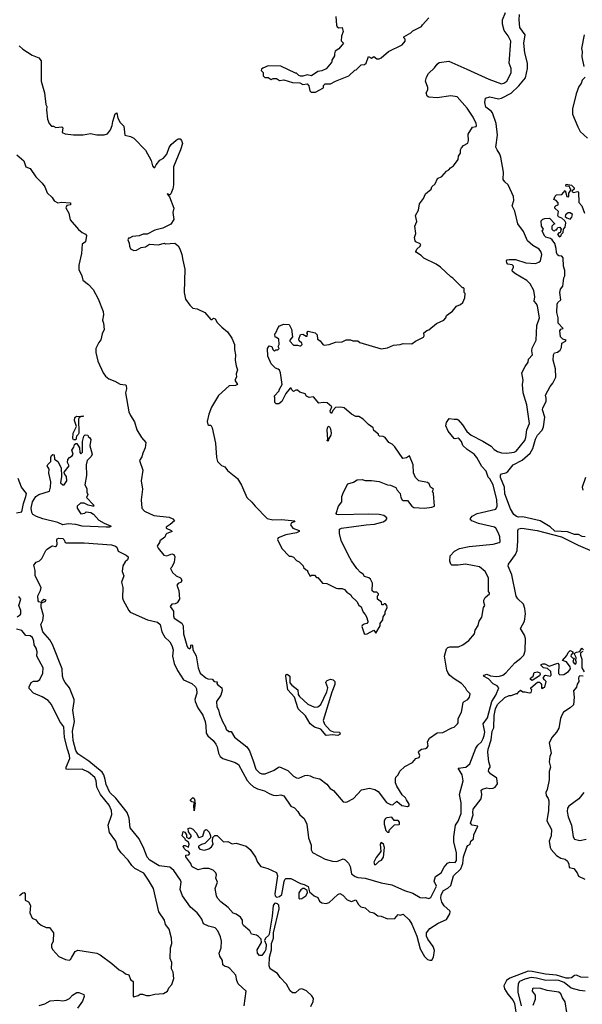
# Model space of a CAD drawing. Extents: x 1933546 to 2138868, y 524910 to 667279.
# Tile 422 of 466: x 2070205 to 2075529, y 598710 to 608027. Entities that reach past the tile are written whole.
import ezdxf

# ---------------------------------------------------------------- set-up
doc = ezdxf.new("R2010")
doc.units = 0

msp = doc.modelspace()

# ---------------------------------------------------------------- linework, layer by layer
at = {"layer": '0CON10XD'}
for points in [[(2073196.4, 608056.4), (2073202.3, 607975), (2073210, 607960), (2073225, 607951.4), (2073257.5, 607955), (2073266.7, 607915), (2073248.8, 607871.2), (2073246.7, 607826.7), (2073267.5, 607805), (2073225, 607750), (2073191.7, 607728.3), (2073182.5, 607705), (2073182.5, 607685), (2073160, 607645), (2073160, 607625), (2073151.7, 607618.3), (2073105, 607562.5), (2073065, 607542.5), (2073025, 607537.5), (2072965, 607497.5), (2072925, 607506.7), (2072885, 607492.5), (2072863, 607493), (2072845, 607500), (2072825, 607520), (2072815, 607520), (2072675, 607587.5), (2072555, 607590), (2072505, 607570), (2072491.7, 607558.3), (2072490, 607545), (2072508.3, 607528.3), (2072510, 607495), (2072525, 607480), (2072555, 607480), (2072585, 607462.5), (2072605, 607470), (2072635, 607470), (2072665, 607452.5), (2072705, 607457.5), (2072785, 607432.5), (2072855, 607430), (2072885, 607412.5), (2072925, 607420), (2072941.7, 607401.7), (2072950, 607355), (2072961.7, 607341.7), (2073005, 607340), (2073078.3, 607381.7), (2073080, 607405), (2073095, 607420), (2073145, 607420), (2073193, 607447), (2073320, 607495), (2073375, 607550), (2073388.3, 607551.7), (2073435, 607600), (2073467, 607603), (2073483, 607617), (2073505, 607680), (2073535, 607662.5), (2073555, 607677.5), (2073585, 607657.5), (2073605, 607657.5), (2073625, 607667.5), (2073693.9, 607726.1), (2073825, 607790), (2073852.5, 607825), (2073851.7, 607841.7), (2073840, 607855), (2073840, 607865), (2073906.1, 607903.9), (2073925, 607922.5), (2074006.4, 607963.6), (2074015, 607980), (2074076.1, 608043.9)], [(2074435, 607557.9), (2074645, 607464.4), (2074765, 607421.4), (2074785, 607425.8), (2074815.7, 607445), (2074856.9, 607525), (2074855.8, 607565), (2074835.8, 607615), (2074852, 607825), (2074828, 607875), (2074788.6, 607925), (2074772.9, 607985), (2074774.3, 608025), (2074801.9, 608095)], [(2075055, 604917.5), (2075090.5, 604995), (2075097.9, 605132.1), (2075124.4, 605205), (2075105.6, 605315), (2075095, 605340), (2075072.5, 605365), (2075078, 605405), (2075068.5, 605465), (2075035, 605528), (2075005, 605560.8), (2074895, 605623.3), (2074868.9, 605645), (2074863.8, 605656.2), (2074878.5, 605685), (2074877.5, 605695), (2074865, 605706.5), (2074822.5, 605712.5), (2074813.3, 605725), (2074810, 605745), (2074817.5, 605755), (2074835, 605759.2), (2074895, 605759.1), (2074995, 605727.3), (2075085, 605721.5), (2075117.4, 605732.6), (2075131.4, 605745), (2075144.6, 605805), (2075137.3, 605835), (2075121.8, 605855), (2075059.4, 605889.4), (2075010, 605935), (2074973.7, 606023.7), (2074920, 606095), (2074888.7, 606215), (2074864.6, 606265), (2074879.2, 606315), (2074877.6, 606355), (2074827.5, 606465), (2074795, 606492.7), (2074779.8, 606515), (2074784.3, 606585), (2074759.2, 606725), (2074749.2, 606755), (2074721.8, 606795), (2074711.9, 606821.9), (2074726.3, 606935), (2074714, 607045), (2074678.2, 607145), (2074665, 607162.2), (2074615, 607200), (2074605.5, 607244.5), (2074613.3, 607285), (2074652.1, 607297.9), (2074735, 607278), (2074765, 607284.7), (2074855, 607332.7), (2074927.2, 607402.8), (2074991.6, 607478.4), (2075010.5, 607565), (2075011.3, 607615), (2074985.2, 607715), (2074974.5, 607805.5), (2074986.6, 607885), (2074938.7, 607955), (2074932.5, 608025), (2074935.3, 608075)], [(2075546.6, 607883.4), (2075520.8, 607755), (2075526.5, 607725), (2075524.7, 607675.3), (2075542.9, 607585)], [(2070201.5, 607781.5), (2070235, 607748), (2070323.2, 607693.2), (2070385, 607667.5), (2070408.3, 607638.3), (2070410, 607445), (2070438.8, 607335), (2070453.6, 607223.6), (2070462.5, 607205), (2070460, 607175), (2070470, 607085), (2070483.3, 607045), (2070505, 607020), (2070525, 607020), (2070547, 607007), (2070605, 607012.5), (2070613, 607003), (2070608.3, 606958.3), (2070635, 606946.7), (2070715, 606937.5), (2070805, 606936.7), (2070875, 606950), (2070935, 606936.2), (2071005, 606938.8), (2071035, 606948.8), (2071064.3, 606985), (2071080.5, 607025), (2071085.5, 607065), (2071108.8, 607135), (2071125, 607146.7), (2071135.5, 607095), (2071157.1, 607055), (2071190, 607020), (2071200, 606935), (2071252.3, 606922.3), (2071285.8, 606905.8), (2071395, 606792.5), (2071450, 606695), (2071462.5, 606645), (2071475, 606630), (2071485, 606630), (2071496.4, 606653.6), (2071532.3, 606697.7), (2071565, 606716.7), (2071596.3, 606753.7), (2071620.9, 606819.1), (2071637.1, 606845), (2071685, 606888.1), (2071705, 606898.6), (2071725, 606899.2), (2071736.5, 606885), (2071745.6, 606855), (2071727.1, 606795), (2071660, 606635), (2071660, 606465), (2071653.9, 606426.1), (2071635, 606380), (2071625, 606370), (2071600, 606380), (2071621.7, 606351.7), (2071663.8, 606245), (2071654.1, 606204.1), (2071662.5, 606135), (2071635, 606092.5), (2071560, 606055), (2071483.6, 606036.4), (2071411.7, 605998.3), (2071375, 605997.5), (2071335, 605982.5), (2071273, 605977), (2071245, 605960), (2071235, 605960), (2071230, 605945), (2071241.7, 605911.7), (2071243.6, 605883.6), (2071255, 605860), (2071285, 605843.3), (2071310, 605845), (2071355, 605872.5), (2071395, 605877.5), (2071435, 605902.5), (2071515, 605897.5), (2071575, 605912.5), (2071585, 605907.5), (2071671.7, 605911.7), (2071705, 605887.5), (2071719.5, 605859.5), (2071740, 605805), (2071750.5, 605750.5), (2071769.2, 605665), (2071760, 605445), (2071773.9, 605383.9), (2071816.7, 605325), (2071845, 605297.5), (2071885, 605290), (2071956.1, 605256.1), (2072015, 605190), (2072025, 605190), (2072038.3, 605201.7), (2072055, 605197.5), (2072075, 605162.5), (2072117, 605117), (2072173, 605073), (2072212.5, 605015), (2072236.7, 604955), (2072236.7, 604905), (2072247.5, 604855), (2072243.3, 604805), (2072253, 604753), (2072267.5, 604715), (2072252.5, 604675), (2072256.7, 604645), (2072240, 604615), (2072266.2, 604573.8), (2072245.7, 604564.3), (2072188.8, 604561.2), (2072087.7, 604472.3), (2072019.7, 604360.3), (2071996, 604295), (2071980, 604225), (2071987, 604197), (2071995, 604190), (2072015, 604190), (2072027.5, 604165), (2072058.6, 604018.6), (2072068.8, 603885), (2072077.5, 603845), (2072115, 603810), (2072145, 603797.5), (2072172.3, 603762.3), (2072265, 603686.7), (2072305, 603623.3), (2072355.9, 603505.9), (2072403, 603463), (2072432.5, 603425), (2072547.3, 603307.3), (2072600, 603295), (2072682.9, 603297.1), (2072810, 603285), (2072802.5, 603275), (2072777.5, 603265), (2072768.3, 603248.3), (2072790, 603215), (2072850, 603195), (2072850, 603185), (2072825, 603170.8), (2072725, 603151.1), (2072650, 603125), (2072645, 603110), (2072685, 603022.5), (2072755, 602950), (2072775, 602950), (2072795, 602940), (2072825, 602910), (2072848.3, 602898.3), (2072888.3, 602858.3), (2072890, 602845), (2072915, 602820), (2072930, 602815), (2072930, 602805), (2072955, 602760), (2072965, 602770), (2072995, 602770), (2073015, 602750), (2073025, 602750), (2073070, 602695), (2073111.7, 602691.7), (2073199.3, 602649.3), (2073215, 602643.3), (2073255, 602643.8), (2073277.5, 602635), (2073300.7, 602610.7), (2073340, 602585), (2073345, 602570), (2073395, 602522.5), (2073415, 602487.5), (2073435, 602470), (2073455, 602420), (2073475, 602400), (2073487, 602377), (2073500, 602335), (2073500, 602325), (2073490, 602315), (2073465, 602308.8), (2073446.1, 602293.9), (2073443.8, 602285), (2073465, 602220), (2073475, 602213.8), (2073493.9, 602216.1), (2073555, 602250), (2073575, 602222.5), (2073617, 602293), (2073617.5, 602315), (2073641.7, 602348.3), (2073643.6, 602376.4), (2073662.5, 602405), (2073662.5, 602425), (2073682.5, 602465), (2073677.5, 602485), (2073665, 602500), (2073655, 602500), (2073645, 602490), (2073631.7, 602491.7), (2073630, 602515), (2073590, 602545), (2073590, 602575), (2073600, 602585), (2073600, 602595), (2073585, 602610), (2073555, 602610), (2073541.7, 602621.7), (2073542.5, 602695), (2073525, 602732.5), (2073510, 602745), (2073467, 602757), (2073455, 602780), (2073430, 602795), (2073395, 602832.5), (2073346.2, 602905), (2073315, 602957.5), (2073248.3, 603098.3), (2073230.8, 603165), (2073231.2, 603205), (2073250, 603215), (2073483.4, 603246.6), (2073562.5, 603255), (2073645, 603276.7), (2073669.3, 603290.7), (2073680, 603305), (2073680, 603315), (2073650, 603335), (2073605, 603345.5), (2073505, 603348.5), (2073225, 603341.5), (2073207.5, 603345), (2073198.8, 603355), (2073222.5, 603425), (2073252.5, 603465), (2073253.3, 603515), (2073267.5, 603555), (2073310, 603635), (2073365, 603652.5), (2073398.3, 603671.7), (2073445, 603676.7), (2073475, 603667.5), (2073535, 603667.5), (2073605, 603656.7), (2073685, 603626.7), (2073715, 603622.5), (2073765, 603600), (2073776.4, 603576.4), (2073804.2, 603545), (2073811.2, 603505), (2073825, 603483.3), (2073835, 603476.7), (2073875, 603477.5), (2073916.7, 603425), (2073935, 603411.2), (2074035, 603403.4), (2074105, 603413.1), (2074130, 603425), (2074120, 603545), (2074112.5, 603565), (2074120, 603585), (2074093.6, 603603.6), (2074080, 603635), (2074065, 603647.5), (2073983, 603663), (2073950, 603695), (2073930.7, 603740.7), (2073926.7, 603815), (2073895, 603900), (2073865, 603882.5), (2073830, 603875), (2073753.3, 603985), (2073729.2, 604009.2), (2073697.5, 604025), (2073663, 604073), (2073645, 604082.5), (2073610, 604085), (2073600, 604095), (2073600, 604105), (2073555, 604140), (2073550, 604165), (2073506.1, 604196.1), (2073455.8, 604245.8), (2073415, 604272.5), (2073385, 604272.5), (2073345, 604293.8), (2073275, 604353.3), (2073245, 604361.2), (2073193, 604357), (2073169.3, 604330.7), (2073155, 604300), (2073145, 604310), (2073142.5, 604325), (2073160, 604365), (2073115, 604402), (2073075.9, 604404.1), (2073035, 604397.5), (2072985, 604460), (2072943, 604453), (2072920, 604465), (2072905, 604487.5), (2072855, 604502.5), (2072835, 604522.5), (2072818.3, 604521.7), (2072795, 604510), (2072780, 604525), (2072775, 604540), (2072765, 604540), (2072725, 604490), (2072686.4, 604413.6), (2072657, 604393), (2072631.7, 604391.7), (2072620, 604405), (2072620, 604455), (2072612.5, 604465), (2072660, 604515), (2072660, 604525), (2072690, 604575), (2072672.5, 604685), (2072665, 604710), (2072651.7, 604721.7), (2072625, 604730), (2072585, 604770), (2072553.9, 604843.9), (2072550, 604915), (2072565, 604942.5), (2072590, 604935), (2072600, 604905), (2072615, 604890), (2072628.3, 604901.7), (2072647, 604903), (2072660, 604915), (2072650, 604935), (2072660, 604955), (2072657.5, 605005), (2072635, 605020), (2072621.7, 605021.7), (2072620, 605055), (2072630, 605065), (2072650, 605115), (2072665, 605130), (2072705, 605147.5), (2072755, 605142.5), (2072777.3, 605097.3), (2072785.7, 605025), (2072762.5, 604995), (2072762.5, 604985), (2072796.4, 604946.4), (2072835, 604947.5), (2072855, 604940), (2072865, 604940), (2072878.8, 604955), (2072875, 604967.5), (2072848.3, 604988.3), (2072847.5, 605005), (2072863, 605047), (2072885, 605052.5), (2072915, 605032.5), (2072925, 605032.5), (2072927.5, 605055), (2072922.5, 605065), (2072935, 605080), (2073000, 605065), (2073020, 605045), (2073022.5, 605005), (2073049.3, 604989.3), (2073072.5, 604955), (2073085, 604947.5), (2073135, 604952.5), (2073193.6, 604976.4), (2073255, 604977.5), (2073295, 604997.5), (2073335, 604996.7), (2073358.3, 604988.3), (2073405, 604987.5), (2073423.6, 604973.6), (2073625, 604912.5), (2073686.4, 604923.6), (2073743.6, 604946.4), (2073805, 604952.5), (2073835, 604962.5), (2073915, 604960), (2073950, 604985), (2074026.4, 605023.6), (2074032.5, 605035), (2074030, 605065), (2074057.5, 605087.5), (2074076.1, 605093.9), (2074147.7, 605152.3), (2074217.5, 605185), (2074237.5, 605205), (2074245, 605227.5), (2074299.3, 605270.7), (2074337.5, 605315), (2074375, 605331.2), (2074399.3, 605350.7), (2074417.5, 605395), (2074420, 605435), (2074410, 605445), (2074410, 605485), (2074405, 605490), (2074395, 605490), (2074305, 605582.5), (2074285, 605592.5), (2074187.5, 605685), (2074145, 605713.3), (2074029.3, 605769.3), (2074005, 605796.7), (2073960, 605825), (2073954, 605835), (2073962.7, 605857.3), (2073995, 605883.3), (2074000, 605895), (2073995.7, 605905.7), (2073954.1, 605924.1), (2073945.8, 605935.8), (2073940.8, 605965), (2073954.3, 606005), (2073943.1, 606075), (2073963.6, 606116.4), (2073950, 606175), (2073979.4, 606225), (2073989.2, 606285), (2074026.2, 606335), (2074045, 606380), (2074097.5, 606425), (2074103.6, 606446.4), (2074135, 606473.3), (2074158, 606525), (2074200, 606545), (2074245, 606593.3), (2074265, 606606.7), (2074280, 606625), (2074311.2, 606645), (2074353.3, 606705), (2074357.5, 606735), (2074377, 606763), (2074376.7, 606795), (2074386.7, 606815), (2074405, 606836.7), (2074445, 606857.5), (2074453.3, 606883.3), (2074450, 606945), (2074490.7, 607009.3), (2074523, 607017), (2074527.5, 607025), (2074524, 607045), (2074494.4, 607105), (2074440.2, 607190.2), (2074345, 607298.6), (2074285, 607305.6), (2074155, 607286.8), (2074077.5, 607295), (2074061.2, 607305), (2074052, 607335), (2074065.7, 607364.3), (2074067.5, 607385), (2074043.6, 607445), (2074053.8, 607485), (2074073.3, 607516.7), (2074129.5, 607570.5), (2074155, 607607.8), (2074175, 607621.8), (2074265, 607633.8), (2074435, 607557.9)], [(2075555, 607483.3), (2075526.1, 607453.9), (2075517.1, 607425), (2075496, 607394), (2075470, 607325), (2075436.6, 607185), (2075434.7, 607134.7), (2075485, 607014), (2075508.9, 606968.9), (2075577.3, 606905)], [(2070179.5, 606749.5), (2070245, 606690.8), (2070263.6, 606633.6), (2070305, 606617.7), (2070359.2, 606539.1), (2070419.4, 606479.4), (2070444.2, 606444.2), (2070465, 606390), (2070513.1, 606345), (2070532.6, 606312.6), (2070565, 606293.8), (2070599.5, 606299.5), (2070685, 606293.5), (2070685.1, 606274.9), (2070651.8, 606268.2), (2070642.5, 606247.5), (2070671.2, 606195), (2070682.8, 606132.7), (2070761.4, 606041.4), (2070795, 606012.7), (2070828, 605998), (2070836, 605986), (2070826.5, 605925), (2070795.5, 605904.5), (2070791.1, 605815), (2070763.4, 605705), (2070763.6, 605663.6), (2070794.1, 605604.1), (2070801.3, 605561.3), (2070855, 605522.2), (2070900.6, 605475), (2070946.6, 605386.6), (2070994.8, 605265), (2070997.6, 605235), (2070988.7, 605185), (2070998.3, 605155), (2071004.4, 605095), (2070986, 605055), (2070971.7, 604998.3), (2070955, 604972.2), (2070925, 604916), (2070925, 604877.5), (2070945, 604796.7), (2070995, 604686.7), (2071016, 604655), (2071047.3, 604627.3), (2071105, 604606.2), (2071155, 604578), (2071205, 604573.3), (2071213.3, 604565), (2071216, 604535), (2071205.8, 604495), (2071238.8, 604315), (2071252.3, 604282.3), (2071291.7, 604221.7), (2071313.3, 604145), (2071356.7, 604075), (2071398.8, 604025), (2071394, 603975), (2071369.2, 603925), (2071360.7, 603889.3), (2071339.2, 603855), (2071370, 603765), (2071356, 603665), (2071368.6, 603585), (2071354.4, 603485), (2071362, 603405), (2071385, 603376.2), (2071475, 603334.5), (2071619.7, 603319.7), (2071655, 603304), (2071668.8, 603285), (2071630.5, 603249.5), (2071590, 603225), (2071592.5, 603215), (2071640, 603195), (2071647.5, 603185), (2071597.5, 603165), (2071587.5, 603155), (2071579.3, 603130.7), (2071530, 603095), (2071532.5, 603085), (2071507.3, 603045), (2071514.6, 603025), (2071569.7, 602959.7), (2071596, 602954), (2071645, 602974), (2071663.3, 602965), (2071673.8, 602945), (2071665.8, 602895), (2071645, 602847.5), (2071632.5, 602835), (2071651.2, 602795), (2071684.6, 602764.6), (2071726.8, 602746.8), (2071738.8, 602725), (2071732.5, 602705), (2071705, 602693.3), (2071692.5, 602675), (2071709.6, 602625), (2071718.2, 602545), (2071695, 602510), (2071675, 602499.6), (2071645, 602496.7), (2071628.5, 602475), (2071661.3, 602431.3), (2071659.6, 602385), (2071665.5, 602365), (2071737.9, 602317.9), (2071752.7, 602292.7), (2071756.5, 602215), (2071785.6, 602105), (2071795, 602084.3), (2071815, 602073.8), (2071823.3, 602085), (2071825, 602108.8), (2071835, 602111.2), (2071840, 602105), (2071842.5, 602065), (2071876.2, 602006.2), (2071895.4, 601895), (2071912.6, 601842.6), (2071965, 601798.2), (2071985, 601789.3), (2072025, 601785.6), (2072045, 601763.8), (2072075, 601760), (2072070, 601745), (2072077.5, 601735), (2072119.2, 601705), (2072120.9, 601679.1), (2072106.9, 601635), (2072068, 601575), (2072069.2, 601525), (2072086.6, 601496.6), (2072095.8, 601455), (2072123.8, 601385), (2072153.3, 601335), (2072157.5, 601315), (2072185, 601290), (2072205, 601292.5), (2072237.4, 601237.4), (2072355.8, 601145), (2072379.8, 601109.8), (2072415.5, 601015), (2072441.1, 600935), (2072475, 600900.8), (2072495, 600889.4), (2072527.8, 600892.2), (2072612.5, 600925), (2072652.5, 600955), (2072665, 600957.5), (2072742.1, 600922.1), (2072795, 600869.4), (2072825, 600851.9), (2072845, 600851.4), (2072903.6, 600876.4), (2072925, 600878.9), (2072955, 600873.3), (2072985, 600857.8), (2073046.7, 600845), (2073112.7, 600792.7), (2073142.1, 600752.1), (2073175, 600733.8), (2073265, 600627.5), (2073285, 600623.3), (2073305, 600627.5), (2073365, 600657.5), (2073440.5, 600739.5), (2073515, 600753.8), (2073565, 600743.8), (2073596.7, 600725), (2073675, 600618.8), (2073715, 600600), (2073735, 600597.5), (2073775, 600632.5), (2073820.5, 600590.5), (2073875, 600581.5), (2073888.9, 600591.1), (2073891.9, 600605), (2073863.8, 600646.2), (2073854.2, 600665), (2073823.2, 600693.2), (2073772.5, 600775), (2073762.5, 600805), (2073760, 600845), (2073765, 600860), (2073785, 600880), (2073802.5, 600915), (2073848.3, 600961.7), (2073922.1, 600997.9), (2073952.5, 601035), (2073985, 601046.2), (2073990, 601065), (2073978.8, 601095), (2073983.3, 601105), (2074007.5, 601125), (2074045, 601129.4), (2074061.3, 601138.7), (2074069.4, 601155), (2074062.3, 601195), (2074083.1, 601226.9), (2074155, 601277.5), (2074208.3, 601281.7), (2074295, 601327.5), (2074315, 601332.5), (2074346.4, 601363.6), (2074352.5, 601375), (2074352.5, 601415), (2074386.7, 601475), (2074402.5, 601565), (2074410, 601575), (2074446.2, 601593.8), (2074462.5, 601615), (2074467, 601647), (2074435, 601680), (2074422.5, 601705), (2074386.7, 601745), (2074315, 601788.8), (2074275, 601821.2), (2074255, 601848.8), (2074247.1, 601872.9), (2074223.8, 602005), (2074244.3, 602075), (2074255, 602086), (2074275, 602092.5), (2074356.6, 602093.4), (2074399.7, 602110.3), (2074456.4, 602153.6), (2074507.5, 602215), (2074515, 602250), (2074543.8, 602295), (2074553.3, 602335), (2074576.7, 602375), (2074592.5, 602465), (2074607.5, 602485), (2074597, 602517), (2074597.5, 602535), (2074610.7, 602559.3), (2074650, 602595), (2074650, 602605), (2074640, 602615), (2074642.5, 602745), (2074610, 602805), (2074555, 602849.6), (2074423.5, 602876.5), (2074355, 602866), (2074295, 602866.9), (2074285, 602875.6), (2074274.3, 602904.3), (2074277.3, 602952.7), (2074320.5, 602999.5), (2074366.4, 603023.6), (2074456.8, 603043.2), (2074685.9, 603064.1), (2074740.7, 603079.3), (2074750, 603085), (2074748.9, 603135), (2074735, 603167.5), (2074710, 603215), (2074696.2, 603225), (2074545, 603260), (2074483.3, 603285), (2074466.7, 603305), (2074485, 603328.8), (2074535, 603355.6), (2074710.8, 603395), (2074723.1, 603425), (2074721.2, 603485), (2074685.4, 603625), (2074655, 603681.2), (2074639.1, 603699.1), (2074618.4, 603755), (2074578.8, 603798.8), (2074530, 603885), (2074505.6, 603915.6), (2074439.3, 603959.3), (2074398.6, 603998.6), (2074385, 604035.7), (2074365, 604062), (2074355, 604067.1), (2074325, 604060), (2074315, 604063.3), (2074260.6, 604135), (2074238.8, 604185), (2074243.8, 604215), (2074270, 604255), (2074316.1, 604246.1), (2074345, 604245.8), (2074355, 604240), (2074395, 604194.3), (2074435, 604130.6), (2074475.6, 604095), (2074588.8, 604038.8), (2074665, 603990.9), (2074695, 603960), (2074725, 603942.5), (2074765, 603928.2), (2074815, 603924.6), (2074885, 603934.3), (2074901.2, 603945), (2074985.5, 604045), (2074995, 604072.5), (2075003.3, 604145), (2075027.8, 604205), (2075004, 604384), (2074969.6, 604495), (2074963.1, 604575), (2074968.6, 604615), (2074957.5, 604685), (2074986.7, 604745), (2075016.7, 604785), (2075020, 604815), (2075056.7, 604855), (2075050, 604895), (2075055, 604917.5)], [(2075555, 603132.9), (2075527, 603137), (2075493.6, 603156.4), (2075455, 603156.2), (2075390, 603180), (2075268.5, 603188.5), (2075225, 603228.8), (2075128.6, 603285), (2074965, 603323), (2074925, 603320.9), (2074905, 603326.8), (2074879.3, 603345), (2074849, 603399), (2074795, 603540), (2074792, 603605), (2074755.2, 603695), (2074755, 603717.5), (2074765, 603730.5), (2074805, 603739.2), (2074825, 603750.7), (2074874.5, 603815), (2074960.5, 603859.5), (2075034.7, 603925), (2075060.2, 603969.8), (2075085, 604058.9), (2075104.2, 604094.2), (2075147.9, 604142.1), (2075161.4, 604175), (2075175.3, 604265), (2075151.9, 604335), (2075155.6, 604354.4), (2075186.2, 604415), (2075187.8, 604445), (2075180, 604475), (2075223.5, 604555), (2075250.7, 604589.3), (2075276.8, 604645), (2075275, 604722.5), (2075251.8, 604805), (2075255.6, 604855), (2075265, 604874), (2075295, 604881.4), (2075318.5, 604901.5), (2075330.4, 604925), (2075334.2, 604965.8), (2075370, 604985), (2075375.8, 604995), (2075345, 605003.3), (2075320.8, 605025), (2075315.8, 605084.2), (2075325, 605097.5), (2075346.2, 605105), (2075298.8, 605155), (2075300.9, 605205), (2075288.8, 605255), (2075290.5, 605335), (2075298, 605352), (2075324, 605375), (2075316, 605445), (2075322.3, 605477.7), (2075343.9, 605506.1), (2075350.8, 605555), (2075352.5, 605585), (2075362, 605605), (2075362.9, 605655), (2075350, 605695), (2075348, 605775), (2075335, 605788.8), (2075305, 605793.8), (2075295, 605802.5), (2075284, 605825), (2075282.7, 605862.7), (2075268, 605908), (2075242.5, 605945), (2075228.3, 605958.3), (2075185, 605970), (2075175, 605980), (2075150, 606025), (2075160, 606045), (2075142.5, 606075), (2075140, 606125), (2075155, 606140), (2075173.6, 606146.4), (2075219.3, 606149.3), (2075270, 606095), (2075255, 606090), (2075240, 606075), (2075240, 606045), (2075251.7, 606031.7), (2075265, 606030), (2075275, 606040), (2075285, 606040), (2075298.3, 606061.7), (2075315, 606062.5), (2075330, 606045), (2075318.3, 606011.7), (2075305, 606010), (2075292.5, 605995), (2075313, 605973), (2075325, 605980), (2075331.7, 605998.3), (2075347.5, 606015), (2075350, 606045), (2075366, 606064), (2075371.2, 606105), (2075363.3, 606123.3), (2075335, 606150), (2075301.7, 606161.7), (2075297.5, 606175), (2075301.7, 606211.7), (2075270, 606245), (2075270, 606255), (2075281.7, 606268.3), (2075300, 606275), (2075300, 606295), (2075280, 606315), (2075260, 606325), (2075273, 606357), (2075285, 606370), (2075335, 606372.5), (2075365, 606410), (2075382.5, 606355), (2075395, 606350), (2075400, 606355), (2075402.5, 606385), (2075420, 606415), (2075420, 606425), (2075410, 606435), (2075408.3, 606448.3), (2075371.7, 606451.7), (2075375, 606470), (2075425, 606460), (2075450, 606435), (2075450, 606425), (2075430, 606405), (2075443, 606393), (2075485, 606402.5), (2075492.5, 606395), (2075496.7, 606296.7), (2075522.5, 606265), (2075547.7, 606197.7)], [(2075415, 606140), (2075430, 606160), (2075436.7, 606185), (2075415, 606200), (2075395, 606198.8), (2075368.8, 606181.2), (2075366.7, 606165), (2075381.4, 606151.4), (2075415, 606140)], [(2070715, 604051.2), (2070708.8, 604065), (2070712, 604115), (2070741.7, 604178.3), (2070724.4, 604235), (2070725.9, 604264.1), (2070744, 604276), (2070767.5, 604272.5), (2070805, 604280), (2070805, 604272.5), (2070788.3, 604271.7), (2070769.3, 604260.7), (2070762.5, 604247.5), (2070763.8, 604115), (2070758.8, 604101.2), (2070742.5, 604085), (2070735, 604052.5), (2070715, 604051.2)], [(2073125, 604040), (2073112.5, 604045), (2073120, 604055), (2073113.3, 604145), (2073120, 604175), (2073135, 604180), (2073146.4, 604156.4), (2073152.5, 604115), (2073150, 604095), (2073130, 604065), (2073125, 604040)], [(2071025, 603224.8), (2070795, 603235.2), (2070735, 603250.5), (2070665, 603257.2), (2070615, 603247.1), (2070565, 603269.5), (2070425, 603302.7), (2070364.3, 603325), (2070330, 603345), (2070319.5, 603365), (2070313.3, 603405), (2070325.6, 603465), (2070358.1, 603515), (2070385, 603535.7), (2070486.7, 603565), (2070497.8, 603605), (2070500, 603655), (2070480, 603735), (2070483.3, 603775), (2070463.8, 603805), (2070470.7, 603819.3), (2070500, 603845), (2070500, 603885), (2070507, 603903), (2070518.3, 603911.7), (2070530, 603910), (2070535, 603870), (2070567.5, 603845), (2070596.4, 603786.4), (2070600, 603705), (2070592.5, 603645), (2070615, 603626.7), (2070625, 603626.7), (2070650, 603665), (2070648.6, 603705), (2070629.3, 603729.3), (2070626.7, 603745), (2070673.8, 603805), (2070657.9, 603837.9), (2070661.9, 603865), (2070676, 603885), (2070700.3, 603899.7), (2070712, 603915), (2070698.8, 603955), (2070718.3, 603981.7), (2070725, 604006.7), (2070735, 604017.5), (2070745, 604017.5), (2070770, 603975), (2070773, 603933), (2070785, 603920), (2070800, 603935), (2070800, 604035), (2070813, 604087), (2070825, 604100), (2070850, 604095), (2070851.7, 604081.7), (2070869.3, 604069.3), (2070877.5, 604055), (2070868.8, 603995), (2070890, 603915), (2070882.5, 603895), (2070843.9, 603856.1), (2070833.3, 603815), (2070838.8, 603715), (2070822.5, 603625), (2070841.7, 603591.7), (2070840, 603555), (2070850, 603535), (2070837.5, 603505), (2070905, 603438), (2070907.5, 603425), (2070895, 603422.5), (2070852, 603432), (2070815, 603452), (2070779.3, 603450.7), (2070750, 603425), (2070750, 603405), (2070785, 603350), (2070821.7, 603358.3), (2070835, 603370), (2070880, 603365), (2070905, 603347.5), (2070955, 603292.5), (2071003.2, 603263.2), (2071071.2, 603235), (2071055, 603226.2), (2071025, 603224.8)], [(2070175, 603362), (2070225, 603368.9), (2070239.9, 603450.1), (2070265, 603516.7), (2070269.4, 603545), (2070223.8, 603605), (2070191.2, 603685)], [(2075557.3, 603695), (2075528, 603605), (2075534.7, 603575)], [(2071013.7, 600836.3), (2071000.9, 600880.9), (2070985.6, 600905.6), (2070859.9, 601009.9), (2070755, 601080), (2070735, 601113.1), (2070710.5, 601205), (2070705.3, 601295), (2070724.8, 601385), (2070707, 601495), (2070721.3, 601575), (2070719.6, 601595), (2070676.2, 601705), (2070634.8, 601754.8), (2070618.8, 601785), (2070611.3, 601815), (2070607.9, 601885), (2070515.5, 602115.5), (2070490.2, 602160.2), (2070423.7, 602233.7), (2070406.8, 602303.2), (2070425, 602342), (2070430.4, 602390.4), (2070408, 602468), (2070408, 602492), (2070411.7, 602508.3), (2070445, 602521.2), (2070456.2, 602535), (2070435, 602541.2), (2070413.3, 602525), (2070408.3, 602511.7), (2070385, 602520), (2070379.2, 602529.2), (2070377.5, 602575), (2070403.2, 602626.8), (2070410, 602655), (2070351.5, 602765), (2070350.5, 602815), (2070340, 602865), (2070362.5, 602895), (2070393.6, 602906.4), (2070415, 602927.5), (2070452.5, 603005), (2070465, 603017.5), (2070505, 603046.7), (2070515, 603050), (2070542.7, 603042.7), (2070555, 603048.8), (2070560, 603065), (2070555.6, 603105), (2070560.6, 603115), (2070575, 603120.4), (2070615, 603117.9), (2070627.3, 603105), (2070635, 603080.8), (2070645, 603075.6), (2070815, 603075.8), (2071075, 603056.6), (2071113.3, 603045), (2071123.3, 603035), (2071138.3, 602998.3), (2071211.7, 602961.7), (2071232.5, 602945), (2071232.5, 602935), (2071225, 602917.5), (2071202.5, 602897.5), (2071182.1, 602857.9), (2071176.5, 602806.5), (2071189.8, 602765), (2071167.2, 602705), (2071181.2, 602655), (2071178, 602558), (2071183.8, 602535), (2071238.9, 602435), (2071252, 602422), (2071415, 602349.6), (2071508.8, 602325), (2071534.2, 602305), (2071548.8, 602235), (2071580, 602185), (2071625, 602141.2), (2071645, 602106.2), (2071656.5, 602065), (2071650.6, 602005), (2071666.5, 601935), (2071699.2, 601869.2), (2071755, 601780), (2071834.3, 601745), (2071868.8, 601715), (2071878.8, 601695), (2071881.2, 601655), (2071863.8, 601595), (2071866.7, 601575), (2071892.3, 601515), (2071938.3, 601445), (2071960.4, 601385), (2071967.7, 601345), (2071968.7, 601275), (2071985, 601250), (2072035.6, 601205.6), (2072060.3, 601170.3), (2072074.2, 601145), (2072087, 601087), (2072101.5, 601055), (2072125.9, 601035.9), (2072245, 600998.2), (2072275, 600978.1), (2072358.1, 600828.1), (2072384.5, 600795), (2072418.2, 600768.2), (2072455, 600750.2), (2072521.5, 600731.5), (2072565, 600704.5), (2072605, 600689.4), (2072635, 600685.7), (2072675, 600692.9), (2072703, 600683), (2072770, 600585), (2072805, 600570), (2072838, 600535), (2072855, 600503.8), (2072896.8, 600466.8), (2072922.5, 600415), (2072937.5, 600285), (2072962, 600215), (2072962.1, 600172.1), (2072975.6, 600145.6), (2073095, 600084.7), (2073165, 600064.4), (2073205, 600062.9), (2073265, 600085.3), (2073285, 600078.4), (2073316.3, 600046.3), (2073332.2, 600015), (2073343.2, 599945), (2073378.9, 599918.9), (2073405, 599910.2), (2073475, 599903.2), (2073625, 599861), (2073725, 599840.3), (2073845, 599786.9), (2073925, 599762.7), (2073995, 599722.2), (2074015, 599717.1), (2074045, 599720), (2074075, 599711.2), (2074095, 599720), (2074149.5, 599829.5), (2074127.8, 599875), (2074139.4, 599920.6), (2074192, 599955), (2074222.2, 600007.8), (2074252, 600045), (2074275, 600054.6), (2074325, 600052.2), (2074339, 600071), (2074338.9, 600145), (2074311.6, 600245), (2074312, 600295), (2074327.6, 600405), (2074355, 600441.9), (2074382.9, 600515), (2074382, 600615), (2074366.1, 600695), (2074400.2, 600825), (2074390.9, 600880.9), (2074353.9, 600946.1), (2074425, 600955.6), (2074465.1, 600984.9), (2074522.6, 601135), (2074539.2, 601160.8), (2074573.6, 601195), (2074589.2, 601225), (2074601.3, 601255), (2074604.8, 601285), (2074589.6, 601365), (2074630.3, 601419.7), (2074672.8, 601575), (2074709.1, 601635), (2074739.1, 601705), (2074724.5, 601725), (2074683.7, 601743.7), (2074639.4, 601789.4), (2074592.5, 601815), (2074599.4, 601825), (2074625, 601835.3), (2074659.5, 601819.5), (2074715, 601811.1), (2074746.2, 601813.8), (2074777.3, 601825), (2074804.7, 601845.3), (2074889, 601941), (2074947.6, 601985), (2074974.6, 602015), (2074988.7, 602055), (2074991.1, 602171.1), (2074982.2, 602202.2), (2074943.1, 602265), (2074980.4, 602335), (2074991.8, 602405), (2074985.4, 602455.4), (2074970.6, 602495), (2074917.7, 602547.7), (2074902, 602572), (2074861.4, 602775), (2074828.5, 602855), (2074831.6, 602875), (2074896.2, 602965), (2074911.6, 603005), (2074919.5, 603095), (2074918.7, 603195), (2074925, 603209.4), (2074955.2, 603214.8), (2075102.1, 603192.1), (2075332.9, 603132.9), (2075489.2, 603055), (2075665, 602979.8)], [(2070182.5, 602377.5), (2070210, 602395), (2070215.8, 602405), (2070216, 602435), (2070198, 602485), (2070215.4, 602545), (2070197.6, 602567.6)], [(2070205, 599740), (2070235, 599766.2), (2070247.7, 599767.7), (2070258, 599755), (2070256.2, 599696.2), (2070289.3, 599679.3), (2070306.7, 599645), (2070300, 599575), (2070322.5, 599525), (2070359.3, 599509.3), (2070377.5, 599485), (2070409.3, 599459.3), (2070455, 599437.5), (2070488.3, 599438.3), (2070525.9, 599385.9), (2070523, 599307), (2070507, 599273), (2070507, 599247), (2070517.5, 599225), (2070575, 599163.3), (2070640, 599135), (2070675, 599127.5), (2070686.4, 599133.6), (2070700, 599155), (2070730.7, 599209.3), (2070757, 599223), (2070935, 599194), (2070967.6, 599177.6), (2071077.3, 599097.3), (2071146.4, 599036.4), (2071185, 599017.5), (2071205, 598997.5), (2071239.3, 598989.3), (2071252.5, 598945), (2071280, 598925), (2071280, 598785), (2071285, 598780), (2071327, 598793), (2071345, 598807.5), (2071367, 598807), (2071405, 598792.5), (2071435, 598792.5), (2071485, 598807.5), (2071565, 598813.3), (2071602.5, 598835), (2071617.5, 598865), (2071643.6, 598896.4), (2071663.3, 598955), (2071656.7, 599015), (2071642.5, 599045), (2071643.3, 599105), (2071630, 599145), (2071633.6, 599243.6), (2071646.2, 599285), (2071643, 599337), (2071621.2, 599421.2), (2071586.2, 599465), (2071576, 599505), (2071522.5, 599585), (2071471.2, 599805), (2071425.5, 599885.5), (2071380.9, 599950.9), (2071295, 599996.7), (2071266.9, 600025), (2071232, 600075), (2071165, 600144), (2071135, 600186.7), (2071114.2, 600255), (2071056.5, 600335), (2071043.5, 600405), (2071078.1, 600505), (2071075.5, 600545), (2071052.5, 600595), (2070969.7, 600695), (2070935.7, 600765.7), (2070928.9, 600825), (2070915.4, 600855), (2070855, 600908.2), (2070795.8, 600934.2), (2070670.4, 600930.4), (2070644.2, 600935), (2070644.6, 600955), (2070678.9, 601035), (2070675.8, 601065), (2070656.7, 601123.3), (2070630, 601235), (2070624.3, 601334.3), (2070585, 601387.5), (2070505.8, 601545.8), (2070475, 601584), (2070418.3, 601618.3), (2070335, 601654), (2070295, 601700), (2070293.8, 601715), (2070315, 601756.7), (2070335, 601768.8), (2070375, 601766.7), (2070397.5, 601785), (2070423.3, 601845), (2070426.7, 601895), (2070367.5, 602005), (2070370, 602045), (2070361.7, 602081.7), (2070343, 602113), (2070338.8, 602145), (2070325, 602180), (2070305, 602196), (2070265, 602200), (2070225, 602248), (2070175, 602260)], [(2072862.1, 599852.1), (2072897.5, 599845), (2072935.9, 599825.9), (2072947.5, 599775), (2072992.5, 599735), (2073025, 599720), (2073042, 599685), (2073065, 599669.2), (2073104.1, 599664.1), (2073135, 599674.3), (2073215, 599750), (2073235, 599758), (2073263.4, 599743.4), (2073305, 599697.5), (2073345, 599682.5), (2073385, 599700), (2073411.2, 599655), (2073433, 599633), (2073475, 599621.4), (2073516, 599586), (2073557, 599577), (2073595, 599548.8), (2073625, 599544), (2073685, 599518.8), (2073755, 599522.5), (2073785, 599558.8), (2073805, 599553.3), (2073835, 599563.3), (2073888.8, 599508.8), (2073917, 599467), (2073964.4, 599354.4), (2073994.6, 599235), (2074033.9, 599163.9), (2074065.3, 599135), (2074085, 599127.6), (2074105, 599128.3), (2074120, 599155), (2074129.4, 599220.6), (2074117.7, 599257.7), (2074065.8, 599325), (2074054.2, 599355), (2074055.3, 599385), (2074085, 599426.6), (2074165, 599478.9), (2074245, 599511.6), (2074275.7, 599565), (2074278.4, 599585), (2074273.6, 599595), (2074222.9, 599642.9), (2074200.2, 599675), (2074189.3, 599715), (2074193.2, 599745), (2074215, 599788.2), (2074255, 599808.8), (2074283.8, 599835), (2074310.3, 599925), (2074378.6, 599991.4), (2074397.2, 600042.8), (2074405.2, 600105), (2074435, 600196.7), (2074445, 600213.8), (2074466.7, 600225), (2074473.8, 600255), (2074498.8, 600275), (2074502.5, 600315), (2074540, 600395), (2074485.7, 600405.7), (2074470.8, 600425), (2074495.7, 600504.3), (2074493.6, 600526.4), (2074495, 600556), (2074573.1, 600655), (2074578, 600695), (2074572.5, 600735), (2074585, 600746.7), (2074625, 600760), (2074655, 600752), (2074685.8, 600754.2), (2074705, 600763.8), (2074727.5, 600795), (2074720, 600850), (2074659.5, 600889.5), (2074641.2, 600915), (2074643.3, 600935), (2074657.5, 600955), (2074657.5, 600965), (2074643.3, 601005), (2074634.3, 601095), (2074636.5, 601125), (2074667.7, 601212.3), (2074674.8, 601295), (2074691.1, 601325), (2074694.2, 601444.2), (2074707.4, 601505), (2074725, 601547.8), (2074795, 601614.4), (2074835, 601633.3), (2074855, 601632.5), (2074905, 601652.5), (2074920, 601650), (2074922.5, 601665), (2074945, 601682.5), (2074967, 601667), (2074988.3, 601668.3), (2075025, 601657.5), (2075045, 601660), (2075050, 601685), (2075040, 601695), (2075040, 601705), (2075105, 601757.5), (2075125, 601758.8), (2075136.7, 601745), (2075142.5, 601735), (2075141.7, 601701.7), (2075155, 601700), (2075161.7, 601708.3), (2075175, 601710), (2075187.5, 601765), (2075171.7, 601781.7), (2075157.5, 601795), (2075175, 601820), (2075185, 601826.2), (2075224, 601816), (2075233.8, 601825), (2075230, 601860), (2075198.3, 601888.3), (2075160, 601895), (2075140, 601915), (2075140, 601925), (2075155, 601932.5), (2075175, 601932.5), (2075215, 601910), (2075297.5, 601937.5), (2075307.5, 601925), (2075301.7, 601841.7), (2075315, 601827.5), (2075355, 601832.5), (2075399.3, 601860.7), (2075417.5, 601885), (2075413.6, 601903.6), (2075379.3, 601949.3), (2075342.5, 601965), (2075380.7, 602009.3), (2075395, 602040), (2075415, 602057.5), (2075437.5, 602045), (2075440, 602035), (2075423, 602017), (2075420, 602005), (2075435, 601987.5), (2075450, 601985), (2075440, 601955), (2075452.5, 601935), (2075465, 601930), (2075472.5, 601945), (2075467.5, 601965), (2075471.7, 601991.7), (2075451.7, 602028.3), (2075475, 602043.3), (2075505, 602050), (2075525, 602080), (2075538.8, 602065)], [(2075535, 602047.5), (2075513, 602037), (2075510, 602015), (2075523.8, 601975), (2075524, 601895), (2075547.1, 601855)], [(2073105, 601253.2), (2073055, 601313.2), (2072995, 601333.4), (2072955, 601365.4), (2072909, 601439), (2072840, 601505), (2072806.6, 601616.6), (2072742.5, 601685), (2072722.9, 601815), (2072725, 601829.1), (2072735, 601832.8), (2072760.3, 601815), (2072762.3, 601752.3), (2072779.3, 601729.3), (2072836.8, 601686.8), (2072841.1, 601641.1), (2072852, 601622), (2072930.7, 601550.7), (2072995, 601521.1), (2073025.2, 601524.8), (2073053.6, 601546.4), (2073112.9, 601667.1), (2073122.2, 601705), (2073102.5, 601755), (2073104.5, 601765.5), (2073115, 601775.3), (2073145, 601785.7), (2073171.5, 601781.5), (2073185.8, 601765.8), (2073185.8, 601735), (2073157.8, 601662.2), (2073078.1, 601395), (2073090.7, 601360.7), (2073142.3, 601302.3), (2073175, 601288.2), (2073230, 601285), (2073236.4, 601265), (2073215, 601254.7), (2073165, 601259.3), (2073105, 601253.2)], [(2075055, 601773.3), (2075037.5, 601785), (2075037.5, 601795), (2075062.5, 601815), (2075071.7, 601848.3), (2075103.6, 601856.4), (2075125.7, 601845.7), (2075130, 601835), (2075125, 601817.5), (2075055, 601773.3)], [(2075535.9, 601814.1), (2075505, 601818), (2075495, 601810), (2075491.4, 601795), (2075496.4, 601763.6), (2075480.5, 601739.5), (2075475, 601712.5), (2075446.7, 601675), (2075452, 601615), (2075446.7, 601545), (2075413.8, 601515), (2075349.2, 601475), (2075335, 601447.5), (2075322.2, 601415), (2075306.7, 601323.3), (2075285, 601286), (2075242.2, 601237.8), (2075215.6, 601185), (2075233.8, 601086.2), (2075220, 601055), (2075213.8, 601005), (2075228.6, 600955), (2075216.2, 600913.8), (2075216.2, 600835), (2075196.5, 600743.5), (2075183.3, 600715), (2075186.7, 600685), (2075206.2, 600656.2), (2075210.5, 600635), (2075207.4, 600542.6), (2075191.5, 600445), (2075236.2, 600365), (2075233.8, 600305), (2075215.8, 600255), (2075224.2, 600195), (2075232.9, 600175), (2075285, 600116.9), (2075325, 600091.9), (2075365, 600082.9), (2075388.8, 600065), (2075401.2, 600035), (2075403.9, 600003.9), (2075447.5, 599995), (2075480, 599955), (2075491.7, 599921.7), (2075553, 599893)], [(2072329.2, 598695), (2072348.8, 598835), (2072272.5, 598905), (2072260, 598935), (2072250.8, 598985), (2072195, 599048.8), (2072175, 599062.5), (2072142.1, 599072.1), (2072126.2, 599085), (2072124, 599125), (2072099.2, 599165), (2072093.3, 599193.3), (2072112.5, 599245), (2072113.4, 599306.6), (2072105, 599348), (2072079.1, 599405), (2072053.4, 599433.4), (2071990.5, 599450.5), (2071945, 599470.5), (2071930, 599515), (2071906.5, 599546.5), (2071885, 599574.6), (2071820.5, 599630.5), (2071746.4, 599736.4), (2071723.8, 599795), (2071731.7, 599865), (2071727.2, 599885), (2071665, 599976.1), (2071625, 600006.5), (2071525, 600020.9), (2071437.1, 600075), (2071411.5, 600101.5), (2071379.4, 600185), (2071334.6, 600275), (2071251.1, 600381.1), (2071241.7, 600471.7), (2071222.9, 600525), (2071115, 600660.3), (2071057.3, 600715), (2071025, 600791.4), (2071013.7, 600836.3)], [(2075542.1, 600715), (2075495.6, 600654.4), (2075401.2, 600585), (2075389.2, 600565), (2075384.6, 600535), (2075395.3, 600485.3), (2075427.7, 600405), (2075440.5, 600295), (2075455, 600271.9), (2075505, 600258.6), (2075565, 600273.1)], [(2071855, 600540), (2071853.6, 600593.6), (2071860, 600620), (2071835, 600626.7), (2071822.5, 600635), (2071820, 600645), (2071845, 600666.2), (2071855, 600657.5), (2071862.5, 600635), (2071860, 600620), (2071866.7, 600615), (2071855, 600540)], [(2073700, 600340), (2073701.7, 600358.3), (2073751.7, 600408.3), (2073795, 600410), (2073800, 600415), (2073797.5, 600435), (2073785, 600450), (2073748.3, 600448.3), (2073725, 600480), (2073680, 600475), (2073665, 600467.5), (2073653.3, 600445), (2073652.5, 600415), (2073670, 600355), (2073685, 600340), (2073695, 600340), (2073700, 600340)], [(2072961.3, 598688.7), (2072983.4, 598735), (2072984.1, 598765), (2072969, 598789), (2072918.4, 598838.4), (2072875, 598856.6), (2072849.5, 598850.5), (2072815, 598818.1), (2072787.1, 598817.1), (2072765, 598836.2), (2072730.8, 598900.8), (2072670, 598965), (2072645, 599000), (2072576.8, 599046.8), (2072565.5, 599075.5), (2072568.9, 599155), (2072589.2, 599225), (2072588.5, 599285), (2072606.9, 599335), (2072606.9, 599385), (2072659.8, 599615), (2072657.3, 599647.3), (2072645, 599661.7), (2072625, 599667.4), (2072615, 599663.9), (2072602.1, 599645), (2072593.5, 599545), (2072566.1, 599373.9), (2072559.5, 599360.5), (2072531.2, 599335), (2072522.5, 599315), (2072537.5, 599275), (2072532.7, 599227.3), (2072525, 599210), (2072495, 599172.5), (2072473, 599173), (2072456.7, 599195), (2072452.5, 599225), (2072493.9, 599296.1), (2072491.2, 599325), (2072465, 599351.9), (2072445, 599364.4), (2072397.5, 599375), (2072383.3, 599405), (2072323.3, 599455), (2072313.6, 599473.6), (2072313.3, 599505), (2072295, 599533.3), (2072255, 599562.5), (2072225, 599572.5), (2072177.6, 599627.6), (2072108.8, 599678.8), (2072077.5, 599715), (2072067.5, 599735), (2072053.3, 599805), (2072076, 599865), (2072060, 599905), (2072067.5, 599935), (2072060, 599955), (2072035, 599978), (2071995, 599994.3), (2071945, 599996.7), (2071895, 599982.9), (2071845, 600006.7), (2071833.8, 600015), (2071824, 600044), (2071776.2, 600105), (2071777.5, 600122.5), (2071806, 600124), (2071816.4, 600136.4), (2071802.5, 600155), (2071780, 600165), (2071760, 600185), (2071752.5, 600205), (2071758.3, 600211.7), (2071771.7, 600211.7), (2071801.7, 600198.3), (2071810, 600225), (2071802.5, 600245), (2071773.3, 600263.3), (2071770, 600275), (2071743.3, 600303.3), (2071752.5, 600345), (2071769.3, 600339.3), (2071782.5, 600315), (2071783, 600293), (2071805, 600277.5), (2071823, 600287), (2071830, 600305), (2071803, 600343), (2071800, 600375), (2071819.3, 600379.3), (2071845, 600366.7), (2071878.8, 600328.8), (2071894.2, 600294.2), (2071905, 600290), (2071939.3, 600300.7), (2071953.8, 600355), (2071965, 600363.3), (2071975, 600361.2), (2071998.8, 600338.8), (2072011.2, 600305), (2072010, 600285), (2071958, 600232), (2071925, 600222), (2071896.7, 600205), (2071896.7, 600195), (2071909.3, 600179.3), (2071955, 600170), (2071995, 600182.5), (2072019.3, 600200.7), (2072036.1, 600223.9), (2072030, 600255), (2072033, 600287), (2072053, 600307), (2072075, 600307.5), (2072135, 600247.5), (2072175, 600250), (2072215, 600230), (2072255, 600233.8), (2072346.7, 600205), (2072386, 600175), (2072435, 600102), (2072455, 600056.2), (2072488.1, 600015), (2072554.7, 599994.7), (2072635, 599957.9), (2072644.2, 599925), (2072620.8, 599755), (2072623.2, 599735), (2072635, 599725.3), (2072665, 599730), (2072685, 599747.8), (2072708.4, 599871.6), (2072715, 599892.5), (2072725, 599900.6), (2072770, 599900), (2072862.1, 599852.1)], [(2073575, 600032.5), (2073607.5, 600065), (2073627.5, 600075), (2073646.4, 600103.6), (2073656.7, 600195), (2073647.5, 600225), (2073625, 600242.5), (2073616.7, 600225), (2073623.8, 600155), (2073579.5, 600100.5), (2073557.5, 600055), (2073563.6, 600033.6), (2073575, 600032.5)], [(2072855, 599706.7), (2072875, 599710), (2072914, 599736), (2072930, 599765), (2072926.7, 599786.7), (2072896.9, 599806.9), (2072885, 599806.9), (2072865, 599794.5), (2072845, 599763.3), (2072846.7, 599715), (2072855, 599706.7)], [(2075583.8, 598963.8), (2075516.1, 598966.1), (2075474.2, 598984.2), (2075455, 598982.9), (2075425, 598960.5), (2075404.1, 598955.9), (2075375, 598958.3), (2075325, 598973.6), (2075285, 598985.2), (2075178.8, 598995), (2075055, 599021.5), (2075015, 599023.2), (2074841.8, 598958.2), (2074810.3, 598935), (2074784.6, 598885), (2074793.8, 598855), (2074825, 598805.6), (2074875, 598746.2), (2074887.1, 598717.1), (2074905.2, 598595.2)], [(2075555, 598835.3), (2075505, 598841.2), (2075422, 598862), (2075355.7, 598915), (2075305.6, 598934.4), (2075275, 598939.3), (2075185, 598934), (2075095, 598957.1), (2075045, 598962.3), (2074985, 598949), (2074934.6, 598925), (2074920.7, 598905), (2074919.7, 598855), (2074917.1, 598825), (2074950.7, 598695)], [(2075382.8, 598632.8), (2075365, 598732.5), (2075340.5, 598770.5), (2075325, 598808.8), (2075305, 598825.6), (2075195, 598842), (2075135, 598860.6), (2075065, 598862.5), (2075056, 598855), (2075052.9, 598835), (2075082.5, 598795), (2075083.3, 598755), (2075060.7, 598699.3)], [(2070390.8, 598699.1), (2070444.2, 598715), (2070495, 598743.5), (2070565, 598750), (2070615, 598742.2), (2070645, 598748.5), (2070677.5, 598765), (2070703.8, 598795), (2070745, 598822), (2070765, 598823.3), (2070812.9, 598802.9), (2070815.7, 598785), (2070799.4, 598740.6), (2070753.8, 598675)]]:
    msp.add_lwpolyline(points, dxfattribs=at)

doc.saveas('drawing.dxf')
